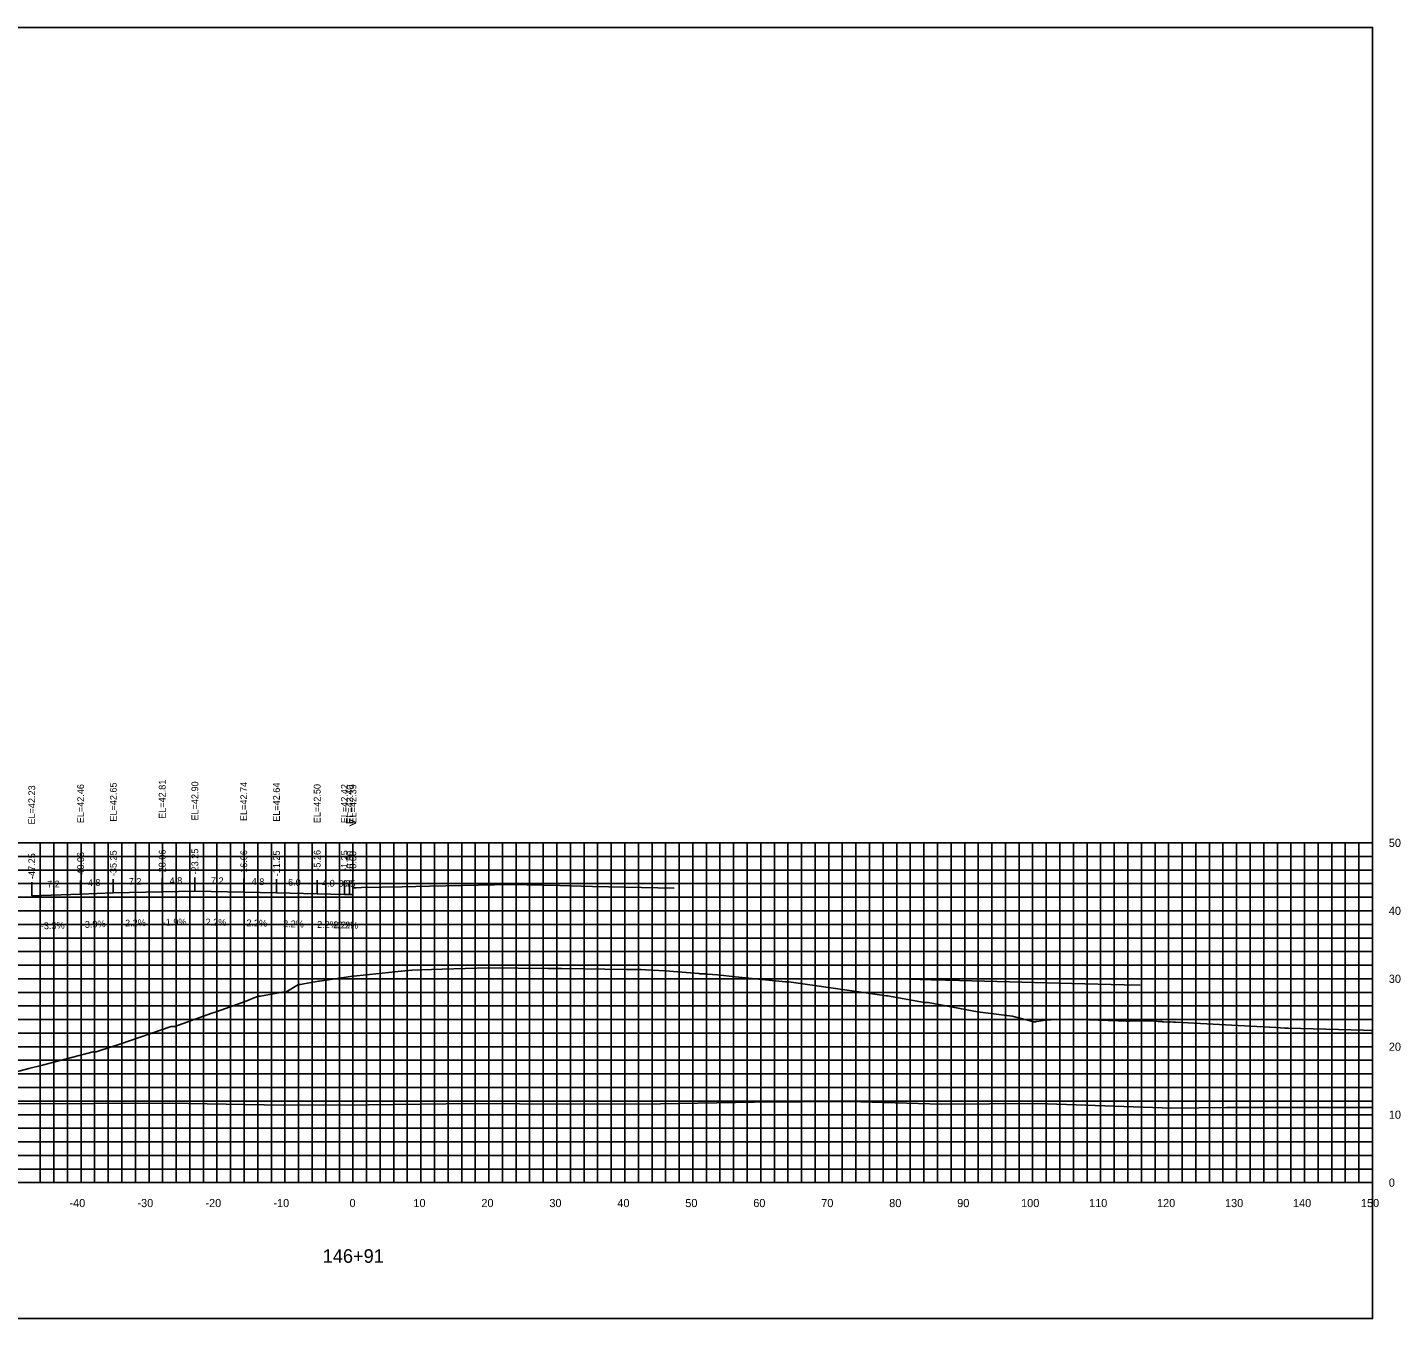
# Model space of a CAD drawing. Extents: x 1800880 to 1818864, y 245271 to 250560.
# Drawn here: x 1815697.9 to 1815899.9, y 247107.1 to 247297.1 of the extents above; entities that cross this region are included whole.
import ezdxf

# ---------------------------------------------------------------- set-up
doc = ezdxf.new("R2010")
doc.units = 0
for name, color, linetype in [('33', 7, 'Continuous'), ('ANNO-TXT', 7, 'Continuous'), ('AXIS', 7, 'Continuous'), ('CL-CNST', 7, 'Continuous'), ('DESIGN - DRAINAGE - Bridges', 7, 'Continuous'), ('Level 32', 7, 'Continuous'), ('Level 37', 7, 'Continuous'), ('Level 46', 7, 'Continuous'), ('Level 62', 7, 'Continuous'), ('SHT-BDR', 7, 'Continuous')]:
    doc.layers.add(name, color=color, linetype=linetype)

msp = doc.modelspace()

# ---------------------------------------------------------------- linework, layer by layer
at = {"layer": 'AXIS'}
msp.add_lwpolyline([(1815745.79, 247170.49), (1815746.29, 247170.5), (1815747.04, 247170.51), (1815753.03, 247170.64), (1815757.04, 247170.72), (1815764.23, 247170.88), (1815769.04, 247170.97), (1815776.23, 247170.81), (1815781.04, 247170.7), (1815788.23, 247170.54), (1815793.04, 247170.44)], dxfattribs=at)
at = {"layer": 'CL-CNST'}
msp.add_lwpolyline([(1815690.16, 247141.79), (1815698.13, 247143.89), (1815700.13, 247144.4), (1815701.58, 247144.77), (1815707.57, 247146.34), (1815707.6, 247146.34), (1815708.03, 247146.33), (1815710.58, 247147.16), (1815710.76, 247147.23), (1815711.48, 247147.5), (1815719.07, 247150.09), (1815719.47, 247150.09), (1815719.57, 247150.09), (1815725.01, 247152.04), (1815725.39, 247152.16), (1815725.68, 247152.25), (1815729.94, 247153.77), (1815731.87, 247154.55), (1815732.17, 247154.56), (1815735.45, 247155.13), (1815735.54, 247155.14), (1815735.93, 247155.15), (1815737.77, 247156.24), (1815738.04, 247156.24), (1815740.74, 247156.75), (1815740.87, 247156.75), (1815745.45, 247157.44), (1815752.87, 247158.21), (1815754.51, 247158.37), (1815757.35, 247158.46), (1815758.92, 247158.5), (1815765.67, 247158.69), (1815774.47, 247158.63), (1815776.54, 247158.62), (1815786.05, 247158.49), (1815788.21, 247158.46), (1815788.9, 247158.41), (1815791.71, 247158.26), (1815795.44, 247157.96), (1815796.7, 247157.86), (1815796.81, 247157.85), (1815797.19, 247157.82), (1815797.67, 247157.82), (1815797.94, 247157.8), (1815799.44, 247157.67), (1815802, 247157.41), (1815802.55, 247157.36), (1815803.53, 247157.26), (1815809.42, 247156.64), (1815809.84, 247156.64), (1815809.93, 247156.64), (1815819.18, 247155.33), (1815824.29, 247154.6), (1815824.45, 247154.6), (1815829.89, 247153.63), (1815830.13, 247153.63), (1815830.44, 247153.63), (1815837.66, 247152.25), (1815842.76, 247151.61), (1815845.97, 247150.78), (1815846.23, 247150.78), (1815846.29, 247150.82), (1815846.4, 247150.83), (1815847.68, 247151.03), (1815849.33, 247151.09), (1815850.41, 247151.13), (1815851.23, 247151.17), (1815858.32, 247150.91), (1815859.54, 247150.86), (1815859.69, 247150.86), (1815859.87, 247150.86), (1815860.05, 247150.86), (1815863.18, 247150.89), (1815863.57, 247150.89), (1815863.58, 247150.89), (1815864, 247150.86), (1815864.27, 247150.83), (1815864.47, 247150.82), (1815864.61, 247150.81), (1815864.72, 247150.8), (1815864.81, 247150.79), (1815864.88, 247150.78), (1815864.95, 247150.78), (1815865, 247150.77), (1815865.04, 247150.77), (1815865.94, 247150.72), (1815866.03, 247150.75), (1815866.52, 247150.72), (1815866.57, 247150.72), (1815866.79, 247150.72), (1815880.63, 247149.96), (1815881.59, 247149.91), (1815882.27, 247149.88), (1815882.9, 247149.85), (1815882.92, 247149.85), (1815883.4, 247149.85), (1815894.44, 247149.53), (1815895.57, 247149.5), (1815895.65, 247149.49), (1815895.74, 247149.49), (1815895.79, 247149.49)], dxfattribs=at)
at = {"layer": 'DESIGN - DRAINAGE - Bridges'}
for p, q in [((1815895.79, 247127.1), (1815895.79, 247177.1)), ((1815895.85, 247177.1), (1815895.79, 247177.1)), ((1815895.85, 247167.1), (1815895.79, 247167.1)), ((1815895.85, 247157.1), (1815895.79, 247157.1)), ((1815895.85, 247147.1), (1815895.79, 247147.1)), ((1815895.85, 247137.1), (1815895.79, 247137.1)), ((1815595.79, 247127.1), (1815895.79, 247127.1)), ((1815705.79, 247127.04), (1815705.79, 247127.1)), ((1815715.79, 247127.04), (1815715.79, 247127.1)), ((1815725.79, 247127.04), (1815725.79, 247127.1)), ((1815735.79, 247127.04), (1815735.79, 247127.1)), ((1815745.79, 247127.04), (1815745.79, 247127.1)), ((1815755.79, 247127.04), (1815755.79, 247127.1)), ((1815765.79, 247127.04), (1815765.79, 247127.1)), ((1815775.79, 247127.04), (1815775.79, 247127.1)), ((1815785.79, 247127.04), (1815785.79, 247127.1)), ((1815795.79, 247127.04), (1815795.79, 247127.1)), ((1815805.79, 247127.04), (1815805.79, 247127.1)), ((1815815.79, 247127.04), (1815815.79, 247127.1)), ((1815825.79, 247127.04), (1815825.79, 247127.1)), ((1815835.79, 247127.04), (1815835.79, 247127.1)), ((1815845.79, 247127.04), (1815845.79, 247127.1)), ((1815855.79, 247127.04), (1815855.79, 247127.1)), ((1815865.79, 247127.04), (1815865.79, 247127.1)), ((1815875.79, 247127.04), (1815875.79, 247127.1)), ((1815885.79, 247127.04), (1815885.79, 247127.1)), ((1815895.79, 247127.04), (1815895.79, 247127.1)), ((1815895.85, 247127.1), (1815895.79, 247127.1))]:
    msp.add_line(p, q, dxfattribs=at)
at = {"layer": 'Level 37'}
for p, q in [((1815698.54, 247169.33), (1815698.54, 247171.33)), ((1815705.73, 247169.56), (1815705.73, 247171.56)), ((1815710.54, 247169.75), (1815710.54, 247171.75)), ((1815717.73, 247169.91), (1815717.73, 247171.91)), ((1815722.54, 247170), (1815722.54, 247172)), ((1815729.73, 247169.84), (1815729.73, 247171.84)), ((1815734.54, 247169.74), (1815734.54, 247171.74)), ((1815740.53, 247169.6), (1815740.53, 247171.6)), ((1815744.54, 247169.52), (1815744.54, 247171.52)), ((1815745.29, 247169.5), (1815745.29, 247171.5)), ((1815745.79, 247169.49), (1815745.79, 247171.49))]:
    msp.add_line(p, q, dxfattribs=at)
msp.add_lwpolyline([(1815595.79, 247107.1), (1815895.79, 247107.1), (1815895.79, 247297.1), (1815595.79, 247297.1)], close=True, dxfattribs=at)
at = {"layer": 'Level 46'}
for p, q in [((1815595.79, 247177.1), (1815895.79, 247177.1)), ((1815699.79, 247127.1), (1815699.79, 247177.1)), ((1815701.79, 247127.1), (1815701.79, 247177.1)), ((1815703.79, 247127.1), (1815703.79, 247177.1)), ((1815705.79, 247127.1), (1815705.79, 247177.1)), ((1815707.79, 247127.1), (1815707.79, 247177.1)), ((1815709.79, 247127.1), (1815709.79, 247177.1)), ((1815711.79, 247127.1), (1815711.79, 247177.1)), ((1815713.79, 247127.1), (1815713.79, 247177.1)), ((1815715.79, 247127.1), (1815715.79, 247177.1)), ((1815717.79, 247127.1), (1815717.79, 247177.1)), ((1815719.79, 247127.1), (1815719.79, 247177.1)), ((1815721.79, 247127.1), (1815721.79, 247177.1)), ((1815723.79, 247127.1), (1815723.79, 247177.1)), ((1815725.79, 247127.1), (1815725.79, 247177.1)), ((1815727.79, 247127.1), (1815727.79, 247177.1)), ((1815729.79, 247127.1), (1815729.79, 247177.1)), ((1815731.79, 247127.1), (1815731.79, 247177.1)), ((1815733.79, 247127.1), (1815733.79, 247177.1)), ((1815735.79, 247127.1), (1815735.79, 247177.1)), ((1815737.79, 247127.1), (1815737.79, 247177.1)), ((1815739.79, 247127.1), (1815739.79, 247177.1)), ((1815741.79, 247127.1), (1815741.79, 247177.1)), ((1815743.79, 247127.1), (1815743.79, 247177.1)), ((1815745.79, 247127.1), (1815745.79, 247177.1)), ((1815747.79, 247127.1), (1815747.79, 247177.1)), ((1815749.79, 247127.1), (1815749.79, 247177.1)), ((1815751.79, 247127.1), (1815751.79, 247177.1)), ((1815753.79, 247127.1), (1815753.79, 247177.1)), ((1815755.79, 247127.1), (1815755.79, 247177.1)), ((1815757.79, 247127.1), (1815757.79, 247177.1)), ((1815759.79, 247127.1), (1815759.79, 247177.1)), ((1815761.79, 247127.1), (1815761.79, 247177.1)), ((1815763.79, 247127.1), (1815763.79, 247177.1)), ((1815765.79, 247127.1), (1815765.79, 247177.1)), ((1815767.79, 247127.1), (1815767.79, 247177.1)), ((1815769.79, 247127.1), (1815769.79, 247177.1)), ((1815771.79, 247127.1), (1815771.79, 247177.1)), ((1815773.79, 247127.1), (1815773.79, 247177.1)), ((1815775.79, 247127.1), (1815775.79, 247177.1)), ((1815777.79, 247127.1), (1815777.79, 247177.1)), ((1815779.79, 247127.1), (1815779.79, 247177.1)), ((1815781.79, 247127.1), (1815781.79, 247177.1)), ((1815783.79, 247127.1), (1815783.79, 247177.1)), ((1815785.79, 247127.1), (1815785.79, 247177.1)), ((1815787.79, 247127.1), (1815787.79, 247177.1)), ((1815789.79, 247127.1), (1815789.79, 247177.1)), ((1815791.79, 247127.1), (1815791.79, 247177.1)), ((1815793.79, 247127.1), (1815793.79, 247177.1)), ((1815795.79, 247127.1), (1815795.79, 247177.1)), ((1815797.79, 247127.1), (1815797.79, 247177.1)), ((1815799.79, 247127.1), (1815799.79, 247177.1)), ((1815801.79, 247127.1), (1815801.79, 247177.1)), ((1815803.79, 247127.1), (1815803.79, 247177.1)), ((1815805.79, 247127.1), (1815805.79, 247177.1)), ((1815807.79, 247127.1), (1815807.79, 247177.1)), ((1815809.79, 247127.1), (1815809.79, 247177.1)), ((1815811.79, 247127.1), (1815811.79, 247177.1)), ((1815813.79, 247127.1), (1815813.79, 247177.1)), ((1815815.79, 247127.1), (1815815.79, 247177.1)), ((1815817.79, 247127.1), (1815817.79, 247177.1)), ((1815819.79, 247127.1), (1815819.79, 247177.1)), ((1815821.79, 247127.1), (1815821.79, 247177.1)), ((1815823.79, 247127.1), (1815823.79, 247177.1)), ((1815825.79, 247127.1), (1815825.79, 247177.1)), ((1815827.79, 247127.1), (1815827.79, 247177.1)), ((1815829.79, 247127.1), (1815829.79, 247177.1)), ((1815831.79, 247127.1), (1815831.79, 247177.1)), ((1815833.79, 247127.1), (1815833.79, 247177.1)), ((1815835.79, 247127.1), (1815835.79, 247177.1)), ((1815837.79, 247127.1), (1815837.79, 247177.1)), ((1815839.79, 247127.1), (1815839.79, 247177.1)), ((1815841.79, 247127.1), (1815841.79, 247177.1)), ((1815843.79, 247127.1), (1815843.79, 247177.1)), ((1815845.79, 247127.1), (1815845.79, 247177.1)), ((1815847.79, 247127.1), (1815847.79, 247177.1)), ((1815849.79, 247127.1), (1815849.79, 247177.1)), ((1815851.79, 247127.1), (1815851.79, 247177.1)), ((1815853.79, 247127.1), (1815853.79, 247177.1)), ((1815855.79, 247127.1), (1815855.79, 247177.1)), ((1815857.79, 247127.1), (1815857.79, 247177.1)), ((1815859.79, 247127.1), (1815859.79, 247177.1)), ((1815861.79, 247127.1), (1815861.79, 247177.1)), ((1815863.79, 247127.1), (1815863.79, 247177.1)), ((1815865.79, 247127.1), (1815865.79, 247177.1)), ((1815867.79, 247127.1), (1815867.79, 247177.1)), ((1815869.79, 247127.1), (1815869.79, 247177.1)), ((1815871.79, 247127.1), (1815871.79, 247177.1)), ((1815873.79, 247127.1), (1815873.79, 247177.1)), ((1815875.79, 247127.1), (1815875.79, 247177.1)), ((1815877.79, 247127.1), (1815877.79, 247177.1)), ((1815879.79, 247127.1), (1815879.79, 247177.1)), ((1815881.79, 247127.1), (1815881.79, 247177.1)), ((1815883.79, 247127.1), (1815883.79, 247177.1)), ((1815885.79, 247127.1), (1815885.79, 247177.1)), ((1815887.79, 247127.1), (1815887.79, 247177.1)), ((1815889.79, 247127.1), (1815889.79, 247177.1)), ((1815891.79, 247127.1), (1815891.79, 247177.1)), ((1815893.79, 247127.1), (1815893.79, 247177.1)), ((1815895.79, 247127.1), (1815895.79, 247177.1)), ((1815595.79, 247175.1), (1815895.79, 247175.1)), ((1815595.79, 247173.1), (1815895.79, 247173.1)), ((1815595.79, 247171.1), (1815895.79, 247171.1)), ((1815595.79, 247169.1), (1815895.79, 247169.1)), ((1815595.79, 247167.1), (1815895.79, 247167.1)), ((1815595.79, 247165.1), (1815895.79, 247165.1)), ((1815595.79, 247163.1), (1815895.79, 247163.1)), ((1815595.79, 247161.1), (1815895.79, 247161.1)), ((1815595.79, 247159.1), (1815895.79, 247159.1)), ((1815595.79, 247157.1), (1815895.79, 247157.1)), ((1815595.79, 247155.1), (1815895.79, 247155.1)), ((1815595.79, 247153.1), (1815895.79, 247153.1)), ((1815595.79, 247151.1), (1815895.79, 247151.1)), ((1815595.79, 247149.1), (1815895.79, 247149.1)), ((1815595.79, 247147.1), (1815895.79, 247147.1)), ((1815595.79, 247145.1), (1815895.79, 247145.1)), ((1815595.79, 247143.1), (1815895.79, 247143.1)), ((1815595.79, 247141.1), (1815895.79, 247141.1)), ((1815595.79, 247139.1), (1815895.79, 247139.1)), ((1815595.79, 247137.1), (1815895.79, 247137.1)), ((1815595.79, 247135.1), (1815895.79, 247135.1)), ((1815595.79, 247133.1), (1815895.79, 247133.1)), ((1815595.79, 247131.1), (1815895.79, 247131.1)), ((1815595.79, 247129.1), (1815895.79, 247129.1)), ((1815595.79, 247127.1), (1815895.79, 247127.1))]:
    msp.add_line(p, q, dxfattribs=at)
at = {"layer": 'Level 62'}
for points in [[(1815698.54, 247169.33), (1815705.73, 247169.56), (1815710.54, 247169.75), (1815717.73, 247169.91), (1815722.54, 247170), (1815729.73, 247169.84), (1815734.54, 247169.74), (1815740.53, 247169.6), (1815744.54, 247169.52), (1815745.29, 247169.5), (1815745.79, 247169.49)], [(1815824.92, 247157.12), (1815825.95, 247157.1), (1815830.93, 247156.97), (1815835.02, 247156.86), (1815851.56, 247156.42), (1815859.27, 247156.22), (1815861.6, 247156.16)], [(1815595.79, 247139.05), (1815596.74, 247139.04), (1815598.69, 247139.04), (1815624.5, 247138.86), (1815629.3, 247138.86), (1815652.25, 247138.7), (1815659.45, 247138.73), (1815680.01, 247138.66), (1815689.25, 247138.71), (1815707.76, 247138.73), (1815718.77, 247138.79), (1815735.52, 247138.5), (1815748.06, 247138.57), (1815763.28, 247138.73), (1815777.3, 247138.64), (1815791.03, 247138.72), (1815804.84, 247138.96), (1815818.79, 247139.04), (1815832.33, 247138.67), (1815846.54, 247138.77), (1815866.25, 247138.08), (1815874.3, 247138.14), (1815894.31, 247138.14), (1815895.79, 247138.15)]]:
    msp.add_lwpolyline(points, dxfattribs=at)

# ---------------------------------------------------------------- texts
for s, p in [('-40', (1815704.09, 247123.5)), ('-30', (1815714.09, 247123.5)), ('-20', (1815724.09, 247123.5)), ('-10', (1815734.09, 247123.5)), ('0', (1815745.29, 247123.5)), ('10', (1815754.69, 247123.5)), ('20', (1815764.69, 247123.5)), ('30', (1815774.69, 247123.5)), ('40', (1815784.69, 247123.5)), ('50', (1815794.69, 247123.5)), ('60', (1815804.69, 247123.5)), ('70', (1815814.69, 247123.5)), ('80', (1815824.69, 247123.5)), ('90', (1815834.69, 247123.5)), ('100', (1815844.09, 247123.5)), ('110', (1815854.09, 247123.5)), ('120', (1815864.09, 247123.5)), ('130', (1815874.09, 247123.5)), ('140', (1815884.09, 247123.5)), ('150', (1815894.09, 247123.5))]:
    msp.add_text(s, height=1.2).set_placement(p)
at = {"layer": '33'}
for s, p in [('50', (1815898.19, 247176.5)), ('40', (1815898.19, 247166.5)), ('30', (1815898.19, 247156.5)), ('20', (1815898.19, 247146.5)), ('10', (1815898.19, 247136.5)), ('0', (1815898.19, 247126.5))]:
    msp.add_text(s, height=1.2, dxfattribs=at).set_placement(p)
at = {"layer": 'ANNO-TXT'}
for s, rotation, p in [('7.2', 1.8819, (1815700.82, 247170.5)), ('4.8', 2.2501, (1815706.81, 247170.71)), ('7.2', 1.2603, (1815712.83, 247170.9)), ('4.8', 1.0602, (1815718.83, 247171.03)), ('7.2', 358.7397, (1815724.88, 247171.05)), ('4.8', 358.7397, (1815730.88, 247170.92)), ('6.0', 358.7397, (1815736.24, 247170.8)), ('4.0', 358.7397, (1815741.24, 247170.69)), ('0.7', 358.7397, (1815743.65, 247170.64)), ('0.5', 358.7397, (1815744.28, 247170.62)), ('-3.3%', 1.8819, (1815699.89, 247164.37)), ('-3.9%', 2.2501, (1815705.92, 247164.57)), ('-2.2%', 1.2603, (1815711.84, 247164.78)), ('-1.9%', 1.0602, (1815717.82, 247164.91)), ('2.2%', 358.7397, (1815724.11, 247164.96)), ('2.2%', 358.7397, (1815730.11, 247164.83)), ('2.2%', 358.7397, (1815735.51, 247164.71)), ('2.2%', 358.7397, (1815740.51, 247164.6)), ('2.2%', 358.7397, (1815742.89, 247164.55)), ('2.2%', 358.7397, (1815743.51, 247164.54))]:
    msp.add_text(s, height=1, rotation=rotation, dxfattribs=at).set_placement(p)
at = {"layer": 'DESIGN - DRAINAGE - Bridges'}
msp.add_text('>', height=1.5, dxfattribs=at).set_placement((1815745.18, 247179.35))
at = {"layer": 'Level 32'}
msp.add_text('146+91', height=2, dxfattribs=at).set_placement((1815741.34, 247115.3))
at = {"layer": 'SHT-BDR'}
for s, p in [('EL=42.23', (1815699.04, 247179.8)), ('EL=42.46', (1815706.23, 247179.99)), ('EL=42.65', (1815711.04, 247180.23)), ('EL=42.81', (1815718.23, 247180.64)), ('EL=42.90', (1815723.04, 247180.39)), ('EL=42.74', (1815730.23, 247180.31)), ('EL=42.64', (1815735.04, 247180.21)), ('EL=42.50', (1815741.03, 247180)), ('EL=42.42', (1815745.04, 247179.99)), ('EL=42.40', (1815745.79, 247179.89)), ('EL=42.39', (1815746.29, 247179.96)), ('-47.25', (1815699.04, 247171.78)), ('-40.06', (1815706.23, 247171.97)), ('-35.25', (1815711.04, 247172.21)), ('-28.06', (1815718.23, 247172.32)), ('-23.25', (1815723.04, 247172.46)), ('-16.06', (1815730.23, 247172.25)), ('-11.25', (1815735.04, 247172.19)), ('-5.26', (1815741.03, 247173.01)), ('-1.25', (1815745.04, 247172.96)), ('-0.50', (1815745.79, 247172.87)), ('-0.00', (1815746.29, 247172.86))]:
    msp.add_text(s, height=1, rotation=90, dxfattribs=at).set_placement(p)

doc.saveas('drawing.dxf')
